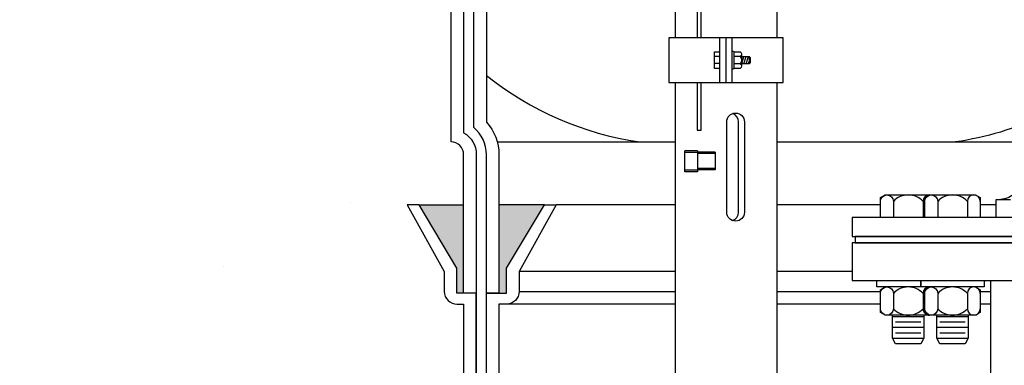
# Model space of a CAD drawing. Extents: x -285 to 5863, y 308 to 3178.
# Tile 508 of 622: x 4928.23 to 4947.74, y 918.59 to 925.45. Entities that reach past the tile are written whole.
import ezdxf

# ---------------------------------------------------------------- set-up
doc = ezdxf.new("R2010")
doc.units = 0
doc.header["$MEASUREMENT"] = 0
doc.header["$PDSIZE"] = 1
doc.layers.get('DEFPOINTS').update_dxf_attribs({"linetype": 'CONTINUOUS'})
for name, color, linetype in [('DIM', 3, 'CONTINUOUS'), ('FRP-COLLAR', 1, 'CONTINUOUS'), ('FRP-SUMP', 2, 'CONTINUOUS'), ('PEAGRAVEL-HATCH', 3, 'CONTINUOUS'), ('PROBE', 2, 'CONTINUOUS'), ('TANK-BUNG-OPENING-4', 3, 'CONTINUOUS'), ('TANK-MANWAY', 5, 'CONTINUOUS'), ('TANK-MANWAY-BOLT', 7, 'CONTINUOUS')]:
    doc.layers.add(name, color=color, linetype=linetype)
doc.styles.add('SIMPLEX', font='simplex')
doc.dimstyles.new('DIM64', dxfattribs={"dimscale": 64, "dimtxt": 0.09375, "dimasz": 0.09375, "dimexe": 0.0625, "dimexo": 0.0625, "dimgap": 0.046875, "dimtad": 1, "dimdec": 4, "dimzin": 3, "dimdsep": 46, "dimlunit": 4, "dimtxsty": 'SIMPLEX', "dimcen": 0, "dimclrd": 256, "dimclre": 256, "dimclrt": 256, "dimadec": 0, "dimazin": 0, "dimtfac": 1, "dimtdec": 4, "dimtmove": 0, "dimatfit": 3, "dimfxl": 1, "dimfrac": 2, "dimtolj": 1, "dimtzin": 0, "dimarcsym": 0})

# ---------------------------------------------------------------- blocks, each defined once
blk = doc.blocks.new('*D53')
at = {"layer": 'DEFPOINTS', "color": 0, "transparency": 16777216}
for p in [(5440.235, 978.296), (4823.479, 978.015), (4823.479, 700.523)]:
    blk.add_point(p, dxfattribs=at)
at = {"layer": 'DIM', "lineweight": -2, "transparency": 16777216}
for p, q in [((5440.235, 974.296), (5440.235, 696.523)), ((4823.479, 974.015), (4823.479, 696.523)), ((5434.235, 700.523), (4829.479, 700.523))]:
    blk.add_line(p, q, dxfattribs=at)
at = {"layer": 'DIM', "transparency": 16777216}
for points in [[(4829.479, 701.523), (4829.479, 699.523), (4823.479, 700.523)], [(5434.235, 701.523), (5434.235, 699.523), (5440.235, 700.523)]]:
    blk.add_solid(points, dxfattribs=at)
at = {"layer": 'DIM', "transparency": 16777216, "insert": (5131.857, 708.095), "char_height": 6, "attachment_point": 5, "style": 'SIMPLEX'}
blk.add_mtext('\\A1;51\'-4 3/4" (F.V. TANK SLAB)', dxfattribs=at)

msp = doc.modelspace()

# ---------------------------------------------------------------- hatches: boundary and pattern name
at = {"layer": 'FRP-SUMP'}
for points in [[(4937.02883, 921.77328), (4936.14538, 921.77328), (4936.89538, 920.52328), (4936.89538, 920.02328), (4937.02883, 920.02328)], [(4938.62883, 921.77328), (4937.72883, 921.77328), (4937.72883, 920.02328), (4937.87883, 920.02328), (4937.87883, 920.52328)]]:
    msp.add_hatch(color=256, dxfattribs=at).paths.add_polyline_path(points)
at = {"layer": 'PEAGRAVEL-HATCH'}
h = msp.add_hatch(dxfattribs=at)
h.set_pattern_fill('AR-SAND', color=256, scale=7.5, style=0)
h.set_pattern_definition([(37.5, (4920.642, 921.773), (-0.4725, 14.451), [0, -11.4, 0, -12.75, 0, -12.1875]), (7.5, (4920.642, 921.773), (13.273, 21.166), [0, -6.15, 0, -10.275, 0, -3.9375]), (327.5, (4911.417, 921.773), (23.356, 0.0424), [0, -3.75, 0, -13.5, 0, -17.625]), (317.5, (4911.417, 921.773), (22.546, 6.583), [0, -1.875, 0, -8.85, 0, -10.125])])
edge = h.paths.add_edge_path()
edge.add_arc((4936.77883, 942.27096), 0.25, 270, 360)
edge.add_line((4937.02883, 942.27096), (4937.02883, 943.80737))
edge.add_line((4937.02883, 943.80737), (4936.89538, 943.80737))
edge.add_arc((4936.89538, 944.05737), 0.25, 180, 270, ccw=False)
edge.add_line((4936.64538, 944.05737), (4936.64538, 944.45572))
edge.add_line((4936.64538, 944.45572), (4935.90885, 945.77096))
edge.add_line((4935.90885, 945.77096), (4920.64223, 945.77096))
edge.add_line((4920.64223, 945.77096), (4920.64223, 921.77328))
edge.add_line((4920.64223, 921.77328), (4937.02883, 921.77328))
edge.add_line((4937.02883, 921.77328), (4937.02883, 922.77328))
edge.add_arc((4936.77883, 922.77328), 0.25, 0, 90)
edge.add_line((4936.77883, 923.02328), (4936.77883, 926.03839))
edge.add_line((4936.77883, 926.03839), (4936.28612, 926.03839))
edge.add_line((4936.28612, 926.03839), (4936.28612, 927.27589))
edge.add_line((4936.28612, 927.27589), (4935.26508, 927.27589))
edge.add_line((4935.26508, 927.27589), (4935.26508, 927.33776))
edge.add_line((4935.26508, 927.33776), (4935.20321, 927.33776))
edge.add_line((4935.20321, 927.33776), (4935.20321, 927.31796))
edge.add_line((4935.20321, 927.31796), (4934.70821, 927.31796))
edge.add_line((4934.70821, 927.31796), (4934.64633, 927.33776))
edge.add_line((4934.64633, 927.33776), (4934.64633, 927.27589))
edge.add_line((4934.64633, 927.27589), (4934.52258, 927.27589))
edge.add_line((4934.52258, 927.27589), (4934.52258, 927.33776))
edge.add_line((4934.52258, 927.33776), (4934.46071, 927.33776))
edge.add_line((4934.46071, 927.33776), (4934.46071, 927.31796))
edge.add_line((4934.46071, 927.31796), (4933.96571, 927.31796))
edge.add_line((4933.96571, 927.31796), (4933.90383, 927.33776))
edge.add_line((4933.90383, 927.33776), (4933.90383, 927.27589))
edge.add_line((4933.90383, 927.27589), (4933.78008, 927.27589))
edge.add_line((4933.78008, 927.27589), (4933.78008, 927.5962))
edge.add_line((4933.78008, 927.5962), (4923.36249, 927.5962))
edge.add_ellipse((4923.39247, 928.1912), major_axis=(0, -0.595), ratio=0.47920074, start_angle=180, end_angle=360, ccw=False)
edge.add_ellipse((4923.39247, 929.3812), major_axis=(0, -0.595), ratio=0.47920074, start_angle=-180, end_angle=0, ccw=False)
edge.add_line((4923.39247, 929.9762), (4933.78008, 929.9762))
edge.add_line((4933.78008, 929.9762), (4933.78008, 930.29651))
edge.add_line((4933.78008, 930.29651), (4933.91621, 930.29651))
edge.add_line((4933.91621, 930.29651), (4933.91621, 930.47011))
edge.add_arc((4933.94775, 930.4704), 0.03154, 90.524935, 180.524935, ccw=False)
edge.add_line((4933.94746, 930.50193), (4933.96608, 930.50193))
edge.add_arc((4933.96608, 930.51756), 0.01563, 269.998281, 347.402966)
edge.add_arc((4934.21321, 930.46233), 0.2376, 12.596713, 167.403307, ccw=False)
edge.add_arc((4934.46071, 930.51399), 0.01563, 179.401642, 294.702336)
edge.add_arc((4934.47867, 930.4704), 0.03154, 0.524935, 111.239353, ccw=False)
edge.add_line((4934.51021, 930.47068), (4934.51021, 930.29651))
edge.add_line((4934.51021, 930.29651), (4934.65871, 930.29651))
edge.add_line((4934.65871, 930.29651), (4934.65871, 930.47011))
edge.add_arc((4934.69025, 930.4704), 0.03154, 90.524935, 180.524935, ccw=False)
edge.add_line((4934.68996, 930.50193), (4934.70858, 930.50193))
edge.add_arc((4934.70858, 930.51756), 0.01563, 269.998281, 347.402966)
edge.add_arc((4934.95571, 930.46233), 0.2376, 12.596713, 167.403307, ccw=False)
edge.add_arc((4935.20321, 930.51399), 0.01562, 179.401642, 294.702336)
edge.add_arc((4935.22117, 930.4704), 0.03154, 0.524935, 111.239353, ccw=False)
edge.add_line((4935.25271, 930.47068), (4935.25271, 930.29651))
edge.add_line((4935.25271, 930.29651), (4936.28612, 930.29651))
edge.add_line((4936.28612, 930.29651), (4936.28612, 931.53401))
edge.add_line((4936.28612, 931.53401), (4936.77883, 931.53401))
edge.add_line((4936.77883, 931.53401), (4936.77883, 932.52282))
edge.add_line((4936.77883, 932.52282), (4936.16008, 932.52282))
edge.add_line((4936.16008, 932.52282), (4936.16008, 933.42001))
edge.add_line((4936.16008, 933.42001), (4936.03633, 933.42001))
edge.add_line((4936.03633, 933.42001), (4936.03633, 933.8329))
edge.add_line((4936.03633, 933.8329), (4935.52569, 933.8686))
edge.add_line((4935.52569, 933.8686), (4935.52569, 933.93048))
edge.add_line((4935.52569, 933.93048), (4935.46382, 933.93048))
edge.add_line((4935.46382, 933.93048), (4935.46382, 933.91464))
edge.add_line((4935.46382, 933.91464), (4934.96882, 933.91464))
edge.add_line((4934.96882, 933.91464), (4934.90694, 933.93048))
edge.add_line((4934.90694, 933.93048), (4934.90694, 933.8686))
edge.add_line((4934.90694, 933.8686), (4934.78319, 933.8686))
edge.add_line((4934.78319, 933.8686), (4934.78319, 934.26579))
edge.add_line((4934.78319, 934.26579), (4923.37298, 934.26579))
edge.add_ellipse((4923.39247, 934.51579), major_axis=(0, -0.25), ratio=0.47920074, start_angle=180, end_angle=360, ccw=False)
edge.add_ellipse((4923.39247, 935.01579), major_axis=(0, 0.25), ratio=0.47920074, start_angle=0, end_angle=180)
edge.add_ellipse((4923.39247, 935.01579), major_axis=(0, 0.25), ratio=0.47920074, start_angle=180, end_angle=360)
edge.add_line((4923.41196, 935.26579), (4934.78319, 935.26579))
edge.add_line((4934.78319, 935.26579), (4934.78319, 935.66298))
edge.add_line((4934.78319, 935.66298), (4934.91932, 935.66298))
edge.add_line((4934.91932, 935.66298), (4934.91932, 935.83262))
edge.add_arc((4934.95086, 935.8329), 0.03154, 90.525794, 180.525794, ccw=False)
edge.add_line((4934.95057, 935.86444), (4934.96981, 935.86444))
edge.add_arc((4934.96981, 935.87929), 0.01485, 270, 347.544043)
edge.add_arc((4935.21632, 935.82484), 0.2376, 12.455772, 167.544151, ccw=False)
edge.add_arc((4935.46316, 935.87536), 0.01485, 177.174659, 296.785729)
edge.add_arc((4935.48178, 935.8329), 0.03154, 0.525422, 112.222818, ccw=False)
edge.add_line((4935.51332, 935.83319), (4935.51332, 935.66211))
edge.add_line((4935.51332, 935.66211), (4936.03633, 935.69869))
edge.add_line((4936.03633, 935.69869), (4936.03633, 936.11157))
edge.add_line((4936.03633, 936.11157), (4936.16008, 936.11157))
edge.add_line((4936.16008, 936.11157), (4936.16008, 937.00876))
edge.add_line((4936.16008, 937.00876), (4936.77883, 937.00876))
edge.add_line((4936.77883, 937.00876), (4936.77883, 942.02096))
h = msp.add_hatch(dxfattribs=at)
h.set_pattern_fill('AR-SAND', color=256, scale=7.5, style=0)
h.set_pattern_definition([(37.5, (4857.729, 854.523), (-0.4725, 14.4512), [0, -11.4, 0, -12.75, 0, -12.1875]), (7.5, (4857.729, 854.523), (13.2733, 21.166), [0, -6.15, 0, -10.275, 0, -3.9375]), (327.5, (4848.504, 854.523), (23.356, 0.0424), [0, -3.75, 0, -13.5, 0, -17.625]), (317.5, (4848.504, 854.523), (22.546, 6.5826), [0, -1.875, 0, -8.85, 0, -10.125])])
h.paths.add_polyline_path([(4917.6928, 915.52328), (4922.22882, 915.52328), (4923.22882, 917.52328), (4928.22882, 917.52328), (4929.22882, 915.52328), (4937.02882, 915.52328), (4937.02882, 919.80969), (4936.89536, 919.80969, -0.41421356), (4936.64536, 920.05969), (4936.64536, 920.45804), (4935.90883, 921.77328), (4857.72882, 921.77328), (4857.72882, 854.52328), (4859.47882, 854.52328, -0.40059159)])

# ---------------------------------------------------------------- linework, layer by layer
at = {"layer": 'FRP-COLLAR', "color": 7, "linetype": 'Continuous'}
for p, q in [((4941.21808, 921.77328), (4938.86535, 921.77328)), ((4945.29005, 921.77328), (4943.23959, 921.77328)), ((4947.57962, 921.77328), (4947.2684, 921.77328)), ((4941.21808, 920.45804), (4938.12882, 920.45804)), ((4944.72882, 920.45804), (4943.23959, 920.45804)), ((4938.12882, 920.05969), (4941.21808, 920.05969)), ((4943.23959, 920.05969), (4945.29005, 920.05969)), ((4947.2684, 920.05969), (4947.47882, 920.05969)), ((4941.21808, 919.80969), (4937.87882, 919.80969)), ((4945.29005, 919.80969), (4943.23959, 919.80969)), ((4947.47882, 919.80969), (4947.2684, 919.80969))]:
    msp.add_line(p, q, dxfattribs=at)
at = {"layer": 'FRP-COLLAR'}
for points in [[(4937.27882, 915.52328), (4937.27882, 920.02328), (4937.27882, 917.52328), (4937.27882, 920.02328), (4937.27882, 917.52328), (4937.27882, 920.02328), (4937.02882, 920.02328), (4936.89536, 920.02328), (4936.89536, 920.52328), (4936.14536, 921.77328), (4935.90883, 921.77328), (4936.64536, 920.45804), (4936.64536, 920.05969, 0.41421356), (4936.89536, 919.80969), (4937.02882, 919.80969), (4937.02882, 915.52328)], [(4937.47882, 915.52328), (4937.47882, 920.02328), (4937.72882, 920.02328), (4937.87882, 920.02328), (4937.87882, 920.52328), (4938.62882, 921.77328), (4938.86535, 921.77328), (4938.12882, 920.45804), (4938.12882, 920.05969, -0.41421356), (4937.87882, 919.80969), (4937.72882, 919.80969), (4937.72882, 915.52328)]]:
    msp.add_lwpolyline(points, format="xyb", close=True, dxfattribs=at)
at = {"layer": 'FRP-SUMP', "color": 7}
for p, q in [((4937.69535, 923.02328), (4941.21808, 923.02328)), ((4943.23959, 923.02328), (4949.31988, 923.02328))]:
    msp.add_line(p, q, dxfattribs=at)
at = {"layer": 'FRP-SUMP'}
for p, q in [((4936.14538, 921.77328), (4937.02883, 921.77328)), ((4938.62883, 921.77328), (4937.72883, 921.77328))]:
    msp.add_line(p, q, dxfattribs=at)
msp.add_lwpolyline([(4937.47883, 920.02328), (4937.47883, 922.77328, 0.22167085), (4937.22883, 923.30947), (4937.22883, 941.73477, 0.22167085), (4937.47883, 942.27096), (4937.47883, 944.02096), (4937.72883, 944.02096), (4937.87883, 944.02096), (4937.87883, 944.52096), (4938.62883, 945.77096), (4938.86536, 945.77096), (4938.12883, 944.45572), (4938.12883, 944.05737, -0.41421356), (4937.87883, 943.80737), (4937.72883, 943.80737), (4937.72883, 942.27096, -0.18776323), (4937.47883, 941.6287), (4937.47883, 923.41554, -0.18776323), (4937.72883, 922.77328), (4937.72883, 920.02328), (4937.47883, 920.02328)], format="xyb", close=True, dxfattribs=at)
msp.add_lwpolyline([(4937.02883, 941.83794), (4937.02883, 923.20629, -0.26794919), (4937.27883, 922.77328), (4937.27883, 920.02328), (4937.02883, 920.02328), (4937.02883, 922.77328, 0.41421356), (4936.77883, 923.02328), (4936.77883, 942.02096)], format="xyb", dxfattribs=at)
at = {"layer": 'FRP-SUMP', "color": 7}
msp.add_lwpolyline([(4951.32729, 923.64702, -0.06171643), (4950.03035, 924.52328, -0.14349823), (4946.78035, 923.02328)], format="xyb", dxfattribs=at)
msp.add_arc((4941.44612, 929.31878), 6.36447, 231.438905, 261.557052, dxfattribs=at)
at = {"layer": 'PROBE'}
for p, q in [((4942.10439, 924.19969), (4942.10439, 925.0886)), ((4942.22883, 924.19969), (4942.22883, 925.0886)), ((4942.35328, 924.19969), (4942.35328, 925.0886))]:
    msp.add_line(p, q, dxfattribs=at)
at = {"layer": 'PROBE', "color": 7}
for p, q in [((4942.00258, 924.72414), (4942.10439, 924.72414)), ((4942.51048, 924.71687), (4942.38106, 924.71687)), ((4942.53535, 924.76413), (4942.53535, 924.52415)), ((4942.54106, 924.57142), (4942.5847, 924.71687)), ((4942.5847, 924.57142), (4942.62833, 924.71687)), ((4942.62833, 924.57142), (4942.67196, 924.71687)), ((4942.68651, 924.71687), (4942.68651, 924.57142)), ((4942.10439, 924.57869), (4942.00258, 924.57869)), ((4942.51048, 924.57142), (4942.38106, 924.57142)), ((4942.67196, 924.57142), (4942.68651, 924.6199)), ((4942.47587, 921.62943), (4942.47587, 923.42077)), ((4941.41307, 922.42793), (4941.41307, 922.84964)), ((4941.66099, 922.84964), (4941.41307, 922.84964)), ((4941.66099, 922.81495), (4941.41307, 922.81495)), ((4941.66099, 922.84964), (4941.66099, 922.42793)), ((4942.0136, 922.82274), (4941.66099, 922.82274)), ((4942.0136, 922.79357), (4941.66099, 922.79357)), ((4942.0136, 922.82274), (4942.0136, 922.46817)), ((4942.0136, 922.49734), (4941.66099, 922.49734)), ((4941.66099, 922.46263), (4941.41307, 922.46263)), ((4941.66099, 922.42793), (4941.41307, 922.42793)), ((4942.0136, 922.46817), (4941.66099, 922.46817))]:
    msp.add_line(p, q, dxfattribs=at)
at = {"layer": 'PROBE'}
for points in [[(4941.21808, 926.54273), (4941.21808, 925.0886)], [(4943.23959, 925.0886), (4943.23959, 926.54273)]]:
    msp.add_lwpolyline(points, dxfattribs=at)
at = {"layer": 'PROBE', "color": 7}
for points in [[(4941.73397, 925.0886), (4941.73397, 926.16178), (4941.6551, 926.16178), (4941.6551, 925.0886)], [(4942.10439, 924.47689), (4942.00258, 924.47689), (4942.00258, 924.8114), (4942.10439, 924.8114)], [(4942.53535, 924.71687), (4942.68651, 924.71687), (4942.70491, 924.69846), (4942.70491, 924.58983), (4942.68651, 924.57142), (4942.53535, 924.57142)], [(4941.6551, 924.19969), (4941.6551, 923.25486), (4941.73397, 923.25486), (4941.73397, 924.19969)]]:
    msp.add_lwpolyline(points, dxfattribs=at)
at = {"layer": 'PROBE'}
msp.add_lwpolyline([(4943.36426, 925.0886), (4941.09341, 925.0886), (4941.09341, 924.19969), (4943.36426, 924.19969)], close=True, dxfattribs=at)
at = {"layer": 'PROBE', "color": 7}
for points in [[(4942.35328, 924.8114, -1), (4942.38106, 924.8114), (4942.38106, 924.47689, -1), (4942.35328, 924.47689)], [(4942.24338, 921.62943), (4942.24338, 923.42077, -1), (4942.59358, 923.42077), (4942.59358, 921.62943, -1)]]:
    msp.add_lwpolyline(points, format="xyb", close=True, dxfattribs=at)
msp.add_lwpolyline([(4942.38106, 924.8114), (4942.51048, 924.8114, -0.52604367), (4942.51048, 924.71687, -0.34192839), (4942.51048, 924.57142, -0.52604367), (4942.51048, 924.47689), (4942.38106, 924.47689)], format="xyb", dxfattribs=at)
at = {"layer": 'PROBE'}
msp.add_lwpolyline([(4941.21808, 924.19969), (4941.21808, 917.70106, 0.41421356), (4941.39586, 917.52328), (4943.06181, 917.52328, 0.41421356), (4943.23959, 917.70106), (4943.23959, 924.19969)], format="xyb", dxfattribs=at)
at = {"layer": 'PROBE', "color": 7}
for centre, start, end in [((4942.30077, 923.42077), 0, 70.358966), ((4942.30077, 921.62943), 289.641034, 0)]:
    msp.add_arc(centre, 0.1751, start, end, dxfattribs=at)
at = {"layer": 'TANK-BUNG-OPENING-4', "linetype": 'Continuous'}
msp.add_line((4947.86524, 921.87408), (4947.57962, 921.87408), dxfattribs=at)
msp.add_lwpolyline([(4953.53311, 921.97328, -0.25818944), (4953.22882, 922.52328), (4948.22882, 922.52328, -0.41421356), (4947.57962, 921.87408), (4947.57962, 921.52328)], format="xyb", dxfattribs=at)
at = {"layer": 'TANK-MANWAY', "linetype": 'Continuous'}
for points in [[(4972.72882, 921.14828), (4972.72882, 921.52328), (4944.72882, 921.52328), (4944.72882, 921.14828)], [(4972.66632, 921.02328), (4972.66632, 921.14828), (4944.79132, 921.14828), (4944.79132, 921.02328)], [(4972.72882, 920.27328), (4972.72882, 921.02328), (4944.72882, 921.02328), (4944.72882, 920.27328)]]:
    msp.add_lwpolyline(points, close=True, dxfattribs=at)
msp.add_lwpolyline([(4947.47882, 915.52328), (4947.47882, 920.27328)], dxfattribs=at)
at = {"layer": 'TANK-MANWAY-BOLT', "linetype": 'Continuous'}
for p, q in [((4945.52755, 919.56454), (4946.15255, 919.56454)), ((4946.4059, 919.56454), (4947.0309, 919.56454)), ((4945.59005, 919.45629), (4946.09005, 919.45629)), ((4946.4684, 919.45629), (4946.9684, 919.45629)), ((4945.52755, 919.34804), (4946.15255, 919.34804)), ((4945.59005, 919.23978), (4946.09005, 919.23978)), ((4946.4059, 919.34804), (4947.0309, 919.34804)), ((4946.4684, 919.23978), (4946.9684, 919.23978)), ((4945.52755, 919.13153), (4946.15255, 919.13153)), ((4946.4059, 919.13153), (4947.0309, 919.13153))]:
    msp.add_line(p, q, dxfattribs=at)
for points in [[(4946.1684, 921.52328), (4945.29005, 921.52328), (4945.29005, 921.91912), (4945.38384, 921.97328), (4946.29626, 921.97328)], [(4946.29626, 919.58828), (4945.38384, 919.58828), (4945.29005, 919.64243), (4945.29005, 920.09412), (4945.38384, 920.14828)], [(4947.17461, 920.14828), (4947.2684, 920.09412), (4947.2684, 919.64243), (4947.17461, 919.58828), (4946.26219, 919.58828), (4946.1684, 919.64243), (4946.1684, 920.09412), (4946.26219, 920.14828)], [(4946.15255, 919.58828), (4946.15255, 919.13153), (4946.09005, 919.02328), (4945.59005, 919.02328), (4945.52755, 919.13153), (4945.52755, 919.58828)], [(4947.0309, 919.58828), (4947.0309, 919.13153), (4946.9684, 919.02328), (4946.4684, 919.02328), (4946.4059, 919.13153), (4946.4059, 919.58828)]]:
    msp.add_lwpolyline(points, dxfattribs=at)
for points in [[(4945.29005, 921.84515, -1), (4945.5463, 921.84515), (4945.5463, 921.52328)], [(4946.26219, 921.97328, 0.41482767), (4946.1338, 921.84515), (4946.1338, 921.52328)], [(4946.1684, 921.84515, -1), (4946.42465, 921.84515), (4946.42465, 921.52328)], [(4947.2684, 921.84515, 1), (4947.01215, 921.84515), (4947.01215, 921.52328)], [(4945.29005, 920.02015, -1), (4945.5463, 920.02015), (4945.5463, 919.7164, -1), (4945.29005, 919.7164)], [(4946.26219, 920.14828, 0.41482858), (4946.1338, 920.02015), (4946.1338, 919.7164, 0.41482819), (4946.26219, 919.58828, 0.41482819)], [(4946.1684, 920.02015, -1), (4946.42465, 920.02015), (4946.42465, 919.7164, -1), (4946.1684, 919.7164)], [(4947.2684, 920.02015, 1), (4947.01215, 920.02015), (4947.01215, 919.7164, 1), (4947.2684, 919.7164)]]:
    msp.add_lwpolyline(points, format="xyb", dxfattribs=at)
for points in [[(4947.2684, 921.91912), (4947.2684, 921.52328), (4946.1684, 921.52328), (4946.1684, 921.91912), (4946.26219, 921.97328), (4947.17461, 921.97328)], [(4946.0934, 920.27328), (4946.0934, 920.14828), (4945.21505, 920.14828), (4945.21505, 920.27328)], [(4947.3434, 920.27328), (4947.3434, 920.14828), (4946.0934, 920.14828), (4946.0934, 920.27328)]]:
    msp.add_lwpolyline(points, close=True, dxfattribs=at)
for centre, start, end in [((4945.84005, 921.57248), 42.86912, 137.130877), ((4946.7184, 921.57248), 42.86912, 137.130877), ((4945.84005, 919.74748), 42.86912, 137.130877), ((4946.7184, 919.74748), 42.86912, 137.130877), ((4945.84005, 919.98908), 222.86912, 317.13088), ((4946.7184, 919.98908), 222.86912, 317.13088)]:
    msp.add_arc(centre, 0.4008, start, end, dxfattribs=at)

# ---------------------------------------------------------------- dimensions: what is measured, and where the dimension line sits
at = {"layer": 'DIM'}
dim = msp.add_linear_dim(base=(4823.47882, 700.52328), p1=(5440.23519, 978.29596), p2=(4823.47882, 978.01471), angle=180, text='<> (F.V. TANK SLAB)', dimstyle='DIM64', dxfattribs=at)
dim.commit()
dim.dimension.update_dxf_attribs({"geometry": '*D53', "text_midpoint": (5131.857, 708.09471)})

doc.saveas('drawing.dxf')
